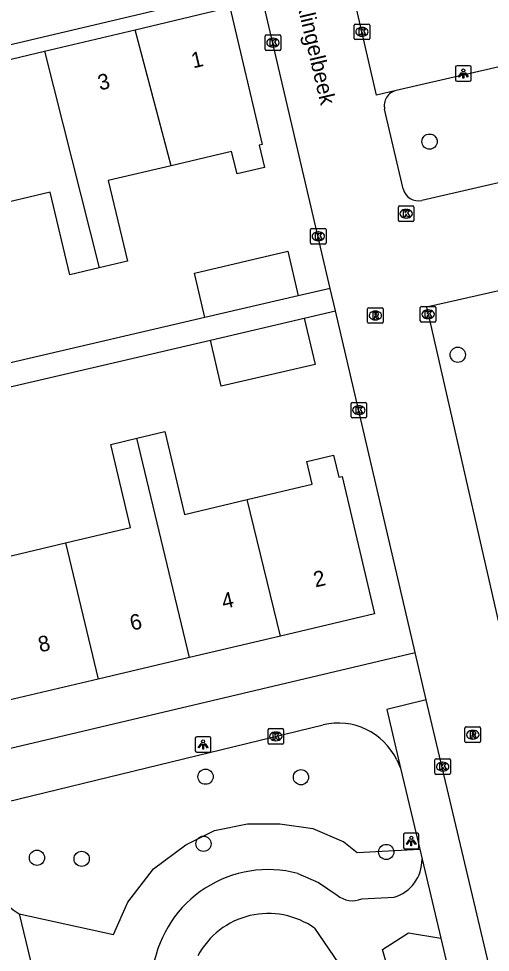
# Model space of a CAD drawing. Extents: x 158038 to 159242, y 380133 to 381214.
# Drawn here: x 158593.7 to 158624, y 380871.9 to 380931.8 of the extents above; entities that cross this region are included whole.
import ezdxf

# ---------------------------------------------------------------- set-up
doc = ezdxf.new("R2010")
doc.units = 0
for name, color, linetype in [('IMGEO_Boom', 7, 'Continuous'), ('IMGEO_Groenvoorziening', 7, 'Continuous'), ('IMGEO_Kolk', 7, 'Continuous'), ('IMGEO_Lichtpunt', 7, 'Continuous'), ('IMGEO_Openbare_ruimte_label', 7, 'Continuous'), ('IMGEO_Pand', 7, 'Continuous'), ('IMGEO_Pand_nummerreeks', 7, 'Continuous'), ('IMGEO_Parkeervlak_open', 7, 'Continuous'), ('IMGEO_Rijbaan_lokaal_open', 7, 'Continuous'), ('IMGEO_Rioolput', 7, 'Continuous'), ('IMGEO_Voetpad_open', 7, 'Continuous')]:
    doc.layers.add(name, color=color, linetype=linetype)

msp = doc.modelspace()

# ---------------------------------------------------------------- linework, layer by layer
at = {"layer": 'IMGEO_Boom'}
for centre in [(158620.07, 380923.942), (158621.881, 380910.258), (158605.697, 380883.162), (158611.819, 380883.126), (158605.563, 380878.854), (158594.875, 380877.958), (158597.744, 380877.89), (158617.293, 380878.329)]:
    msp.add_circle(centre, 0.489, dxfattribs=at)
at = {"layer": 'IMGEO_Groenvoorziening'}
msp.add_lwpolyline([(158593.741, 380874.351), (158599.779, 380873.025), (158600.707, 380875.11), (158602.348, 380877.236), (158604.425, 380878.783), (158606.259, 380879.701), (158608.384, 380880.136), (158610.46, 380880.136), (158612.585, 380879.846), (158614.565, 380878.976), (158615.436, 380878.301), (158619.439, 380878.508)], dxfattribs=at)
at = {"layer": 'IMGEO_Kolk'}
for p, q in [((158615.23, 380930.566), (158615.23, 380931.418)), ((158615.305, 380931.492), (158616.157, 380931.492)), ((158615.718, 380931.272), (158615.743, 380931.272)), ((158616.231, 380931.418), (158616.231, 380930.566)), ((158609.518, 380929.87), (158609.518, 380930.722)), ((158609.593, 380930.796), (158610.445, 380930.796)), ((158610.006, 380930.576), (158610.031, 380930.576)), ((158610.519, 380930.722), (158610.519, 380929.87)), ((158615.741, 380930.712), (158615.716, 380930.712)), ((158610.029, 380930.016), (158610.004, 380930.016)), ((158616.157, 380930.492), (158615.305, 380930.492)), ((158610.445, 380929.796), (158609.593, 380929.796)), ((158618.068, 380918.885), (158618.068, 380919.737)), ((158618.143, 380919.811), (158618.995, 380919.811)), ((158619.069, 380919.737), (158619.069, 380918.885)), ((158618.556, 380919.591), (158618.581, 380919.591)), ((158618.995, 380918.811), (158618.143, 380918.811)), ((158618.579, 380919.031), (158618.554, 380919.031)), ((158612.429, 380917.438), (158612.429, 380918.29)), ((158612.504, 380918.364), (158613.356, 380918.364)), ((158612.917, 380918.144), (158612.942, 380918.144)), ((158613.43, 380918.29), (158613.43, 380917.438)), ((158613.356, 380917.364), (158612.504, 380917.364)), ((158612.94, 380917.584), (158612.915, 380917.584)), ((158619.478, 380912.429), (158619.478, 380913.281)), ((158619.553, 380913.355), (158620.405, 380913.355)), ((158619.966, 380913.135), (158619.991, 380913.135)), ((158620.479, 380913.281), (158620.479, 380912.429)), ((158619.989, 380912.575), (158619.964, 380912.575)), ((158620.405, 380912.355), (158619.553, 380912.355)), ((158615.031, 380906.274), (158615.031, 380907.126)), ((158615.106, 380907.2), (158615.958, 380907.2)), ((158616.032, 380907.126), (158616.032, 380906.274)), ((158615.519, 380906.98), (158615.544, 380906.98)), ((158615.958, 380906.2), (158615.106, 380906.2)), ((158615.542, 380906.42), (158615.517, 380906.42)), ((158609.704, 380885.324), (158609.704, 380886.176)), ((158609.779, 380886.25), (158610.631, 380886.25)), ((158610.705, 380886.176), (158610.705, 380885.324)), ((158610.192, 380886.03), (158610.217, 380886.03)), ((158610.631, 380885.25), (158609.779, 380885.25)), ((158610.215, 380885.47), (158610.19, 380885.47)), ((158620.415, 380883.388), (158620.415, 380884.24)), ((158620.49, 380884.314), (158621.342, 380884.314)), ((158620.903, 380884.094), (158620.928, 380884.094)), ((158621.416, 380884.24), (158621.416, 380883.388)), ((158621.342, 380883.314), (158620.49, 380883.314)), ((158620.926, 380883.534), (158620.901, 380883.534))]:
    msp.add_line(p, q, dxfattribs=at)
for points in [[(158615.23, 380930.566), (158615.23, 380931.418)], [(158615.305, 380931.492), (158616.157, 380931.492)], [(158615.551, 380931.192), (158615.674, 380931.192), (158615.674, 380931.041), (158615.804, 380931.192), (158615.968, 380931.192), (158615.822, 380931.041), (158615.975, 380930.792), (158615.823, 380930.792), (158615.738, 380930.956), (158615.674, 380930.889), (158615.674, 380930.792), (158615.551, 380930.792), (158615.551, 380931.192)], [(158616.231, 380931.418), (158616.231, 380930.566)], [(158609.518, 380929.87), (158609.518, 380930.722)], [(158609.593, 380930.796), (158610.445, 380930.796)], [(158610.519, 380930.722), (158610.519, 380929.87)], [(158609.839, 380930.496), (158609.962, 380930.496), (158609.962, 380930.345), (158610.092, 380930.496), (158610.256, 380930.496), (158610.11, 380930.345), (158610.263, 380930.096), (158610.111, 380930.096), (158610.026, 380930.26), (158609.962, 380930.193), (158609.962, 380930.096), (158609.839, 380930.096), (158609.839, 380930.496)], [(158616.157, 380930.492), (158615.305, 380930.492)], [(158610.445, 380929.796), (158609.593, 380929.796)], [(158618.068, 380918.885), (158618.068, 380919.737)], [(158618.143, 380919.811), (158618.995, 380919.811)], [(158619.069, 380919.737), (158619.069, 380918.885)], [(158618.389, 380919.511), (158618.512, 380919.511), (158618.512, 380919.36), (158618.642, 380919.511), (158618.806, 380919.511), (158618.66, 380919.36), (158618.813, 380919.111), (158618.661, 380919.111), (158618.576, 380919.275), (158618.512, 380919.208), (158618.512, 380919.111), (158618.389, 380919.111), (158618.389, 380919.511)], [(158618.995, 380918.811), (158618.143, 380918.811)], [(158612.429, 380917.438), (158612.429, 380918.29)], [(158612.504, 380918.364), (158613.356, 380918.364)], [(158612.75, 380918.064), (158612.873, 380918.064), (158612.873, 380917.913), (158613.003, 380918.064), (158613.167, 380918.064), (158613.021, 380917.913), (158613.174, 380917.664), (158613.022, 380917.664), (158612.937, 380917.828), (158612.873, 380917.761), (158612.873, 380917.664), (158612.75, 380917.664), (158612.75, 380918.064)], [(158613.43, 380918.29), (158613.43, 380917.438)], [(158613.356, 380917.364), (158612.504, 380917.364)], [(158619.478, 380912.429), (158619.478, 380913.281)], [(158619.553, 380913.355), (158620.405, 380913.355)], [(158620.479, 380913.281), (158620.479, 380912.429)], [(158619.799, 380913.055), (158619.922, 380913.055), (158619.922, 380912.904), (158620.052, 380913.055), (158620.216, 380913.055), (158620.07, 380912.904), (158620.223, 380912.655), (158620.071, 380912.655), (158619.986, 380912.819), (158619.922, 380912.752), (158619.922, 380912.655), (158619.799, 380912.655), (158619.799, 380913.055)], [(158620.405, 380912.355), (158619.553, 380912.355)], [(158615.031, 380906.274), (158615.031, 380907.126)], [(158615.106, 380907.2), (158615.958, 380907.2)], [(158616.032, 380907.126), (158616.032, 380906.274)], [(158615.352, 380906.9), (158615.475, 380906.9), (158615.475, 380906.749), (158615.605, 380906.9), (158615.769, 380906.9), (158615.623, 380906.749), (158615.776, 380906.5), (158615.624, 380906.5), (158615.539, 380906.664), (158615.475, 380906.597), (158615.475, 380906.5), (158615.352, 380906.5), (158615.352, 380906.9)], [(158615.958, 380906.2), (158615.106, 380906.2)], [(158609.704, 380885.324), (158609.704, 380886.176)], [(158609.779, 380886.25), (158610.631, 380886.25)], [(158610.705, 380886.176), (158610.705, 380885.324)], [(158610.025, 380885.95), (158610.148, 380885.95), (158610.148, 380885.799), (158610.278, 380885.95), (158610.442, 380885.95), (158610.296, 380885.799), (158610.449, 380885.55), (158610.297, 380885.55), (158610.212, 380885.714), (158610.148, 380885.647), (158610.148, 380885.55), (158610.025, 380885.55), (158610.025, 380885.95)], [(158610.631, 380885.25), (158609.779, 380885.25)], [(158620.415, 380883.388), (158620.415, 380884.24)], [(158620.49, 380884.314), (158621.342, 380884.314)], [(158620.736, 380884.014), (158620.859, 380884.014), (158620.859, 380883.863), (158620.989, 380884.014), (158621.153, 380884.014), (158621.007, 380883.863), (158621.16, 380883.614), (158621.008, 380883.614), (158620.923, 380883.778), (158620.859, 380883.711), (158620.859, 380883.614), (158620.736, 380883.614), (158620.736, 380884.014)], [(158621.416, 380884.24), (158621.416, 380883.388)], [(158621.342, 380883.314), (158620.49, 380883.314)]]:
    msp.add_lwpolyline(points, dxfattribs=at)
for centre, start, end in [((158615.307, 380931.416), 91.55205, 178.44795), ((158615.307, 380931.416), 91.55205, 178.44795), ((158616.155, 380931.416), 1.55205, 88.44795), ((158616.155, 380931.416), 1.55205, 88.44795), ((158609.595, 380930.72), 91.55205, 178.44795), ((158609.595, 380930.72), 91.55205, 178.44795), ((158610.443, 380930.72), 1.55205, 88.44795), ((158610.443, 380930.72), 1.55205, 88.44795), ((158615.307, 380930.568), 181.55205, 268.44795), ((158615.307, 380930.568), 181.55205, 268.44795), ((158616.155, 380930.568), 271.55205, 358.44795), ((158616.155, 380930.568), 271.55205, 358.44795), ((158609.595, 380929.872), 181.55205, 268.44795), ((158609.595, 380929.872), 181.55205, 268.44795), ((158610.443, 380929.872), 271.55205, 358.44795), ((158610.443, 380929.872), 271.55205, 358.44795), ((158618.145, 380919.735), 91.55205, 178.44795), ((158618.145, 380919.735), 91.55205, 178.44795), ((158618.993, 380919.735), 1.55205, 88.44795), ((158618.993, 380919.735), 1.55205, 88.44795), ((158618.145, 380918.887), 181.55205, 268.44795), ((158618.145, 380918.887), 181.55205, 268.44795), ((158618.993, 380918.887), 271.55205, 358.44795), ((158618.993, 380918.887), 271.55205, 358.44795), ((158612.506, 380918.288), 91.55205, 178.44795), ((158612.506, 380918.288), 91.55205, 178.44795), ((158613.354, 380918.288), 1.55205, 88.44795), ((158613.354, 380918.288), 1.55205, 88.44795), ((158612.506, 380917.44), 181.55205, 268.44795), ((158612.506, 380917.44), 181.55205, 268.44795), ((158613.354, 380917.44), 271.55205, 358.44795), ((158613.354, 380917.44), 271.55205, 358.44795), ((158619.555, 380913.279), 91.55205, 178.44795), ((158619.555, 380913.279), 91.55205, 178.44795), ((158620.403, 380913.279), 1.55205, 88.44795), ((158620.403, 380913.279), 1.55205, 88.44795), ((158619.555, 380912.431), 181.55205, 268.44795), ((158619.555, 380912.431), 181.55205, 268.44795), ((158620.403, 380912.431), 271.55205, 358.44795), ((158620.403, 380912.431), 271.55205, 358.44795), ((158615.108, 380907.124), 91.55205, 178.44795), ((158615.108, 380907.124), 91.55205, 178.44795), ((158615.956, 380907.124), 1.55205, 88.44795), ((158615.956, 380907.124), 1.55205, 88.44795), ((158615.108, 380906.276), 181.55205, 268.44795), ((158615.108, 380906.276), 181.55205, 268.44795), ((158615.956, 380906.276), 271.55205, 358.44795), ((158615.956, 380906.276), 271.55205, 358.44795), ((158609.781, 380886.174), 91.55205, 178.44795), ((158609.781, 380886.174), 91.55205, 178.44795), ((158610.629, 380886.174), 1.55205, 88.44795), ((158610.629, 380886.174), 1.55205, 88.44795), ((158609.781, 380885.326), 181.55205, 268.44795), ((158609.781, 380885.326), 181.55205, 268.44795), ((158610.629, 380885.326), 271.55205, 358.44795), ((158610.629, 380885.326), 271.55205, 358.44795), ((158620.492, 380884.238), 91.55205, 178.44795), ((158620.492, 380884.238), 91.55205, 178.44795), ((158621.34, 380884.238), 1.55205, 88.44795), ((158621.34, 380884.238), 1.55205, 88.44795), ((158620.492, 380883.39), 181.55205, 268.44795), ((158620.492, 380883.39), 181.55205, 268.44795), ((158621.34, 380883.39), 271.55205, 358.44795), ((158621.34, 380883.39), 271.55205, 358.44795)]:
    msp.add_arc(centre, 0.0765, start, end, dxfattribs=at)
for centre, major_axis, ratio, start_param, end_param in [((158615.717, 380930.992), (-0.387, 0.002), 0.722429, 4.712389, 7.853982), ((158615.742, 380930.992), (-0.39, 0.002), 0.717154, 1.570796, 4.712389), ((158610.005, 380930.296), (-0.387, 0.002), 0.722429, 4.712389, 7.853982), ((158610.03, 380930.296), (-0.39, 0.002), 0.717154, 1.570796, 4.712389), ((158618.555, 380919.311), (-0.387, 0.002), 0.722429, 4.712389, 7.853982), ((158618.58, 380919.311), (-0.39, 0.002), 0.717154, 1.570796, 4.712389), ((158612.916, 380917.864), (-0.387, 0.002), 0.722429, 4.712389, 7.853982), ((158612.941, 380917.864), (-0.39, 0.002), 0.717154, 1.570796, 4.712389), ((158619.965, 380912.855), (-0.387, 0.002), 0.722429, 4.712389, 7.853982), ((158619.99, 380912.855), (-0.39, 0.002), 0.717154, 1.570796, 4.712389), ((158615.518, 380906.7), (-0.387, 0.002), 0.722429, 4.712389, 7.853982), ((158615.543, 380906.7), (-0.39, 0.002), 0.717154, 1.570796, 4.712389), ((158610.191, 380885.75), (-0.387, 0.002), 0.722429, 4.712389, 7.853982), ((158610.216, 380885.75), (-0.39, 0.002), 0.717154, 1.570796, 4.712389), ((158620.902, 380883.814), (-0.387, 0.002), 0.722429, 4.712389, 7.853982), ((158620.927, 380883.814), (-0.39, 0.002), 0.717154, 1.570796, 4.712389)]:
    msp.add_ellipse(centre, major_axis=major_axis, ratio=ratio, start_param=start_param, end_param=end_param, dxfattribs=at)
at = {"layer": 'IMGEO_Lichtpunt'}
for p, q in [((158621.741, 380928.715), (158621.741, 380927.908)), ((158621.741, 380928.715), (158621.741, 380927.908)), ((158622.643, 380928.81), (158621.835, 380928.81)), ((158622.643, 380928.81), (158621.835, 380928.81)), ((158622.737, 380927.908), (158622.737, 380928.715)), ((158622.737, 380927.908), (158622.737, 380928.715)), ((158621.835, 380927.814), (158622.643, 380927.814)), ((158621.835, 380927.814), (158622.643, 380927.814)), ((158605.039, 380885.631), (158605.039, 380884.824)), ((158605.039, 380885.631), (158605.039, 380884.824)), ((158605.941, 380885.726), (158605.133, 380885.726)), ((158605.941, 380885.726), (158605.133, 380885.726)), ((158606.035, 380884.824), (158606.035, 380885.631)), ((158606.035, 380884.824), (158606.035, 380885.631)), ((158605.133, 380884.73), (158605.941, 380884.73)), ((158605.133, 380884.73), (158605.941, 380884.73)), ((158618.397, 380879.437), (158618.397, 380878.63)), ((158618.397, 380879.437), (158618.397, 380878.63)), ((158619.299, 380879.532), (158618.491, 380879.532)), ((158619.299, 380879.532), (158618.491, 380879.532)), ((158619.393, 380878.63), (158619.393, 380879.437)), ((158619.393, 380878.63), (158619.393, 380879.437)), ((158618.491, 380878.536), (158619.299, 380878.536)), ((158618.491, 380878.536), (158619.299, 380878.536))]:
    msp.add_line(p, q, dxfattribs=at)
for points in [[(158622.115, 380928.379), (158622.154, 380928.351), (158621.966, 380928.089), (158621.928, 380928.116), (158622.115, 380928.379)], [(158622.217, 380928.331), (158622.264, 380928.331), (158622.264, 380928.009), (158622.217, 380928.009), (158622.217, 380928.331)], [(158622.327, 380928.351), (158622.365, 380928.378), (158622.552, 380928.116), (158622.513, 380928.088), (158622.327, 380928.351)], [(158605.413, 380885.295), (158605.452, 380885.267), (158605.264, 380885.005), (158605.226, 380885.032), (158605.413, 380885.295)], [(158605.515, 380885.247), (158605.562, 380885.247), (158605.562, 380884.925), (158605.515, 380884.925), (158605.515, 380885.247)], [(158605.625, 380885.267), (158605.663, 380885.294), (158605.85, 380885.032), (158605.811, 380885.004), (158605.625, 380885.267)], [(158618.771, 380879.101), (158618.81, 380879.073), (158618.622, 380878.811), (158618.584, 380878.838), (158618.771, 380879.101)], [(158618.873, 380879.053), (158618.92, 380879.053), (158618.92, 380878.731), (158618.873, 380878.731), (158618.873, 380879.053)], [(158618.983, 380879.073), (158619.021, 380879.1), (158619.208, 380878.838), (158619.169, 380878.81), (158618.983, 380879.073)]]:
    msp.add_lwpolyline(points, dxfattribs=at)
for centre in [(158622.24, 380928.513), (158605.538, 380885.429), (158618.896, 380879.235)]:
    msp.add_circle(centre, 0.0994, dxfattribs=at)
for centre, start, end in [((158621.835, 380928.715), 90, 180), ((158621.835, 380928.715), 90, 180), ((158622.643, 380928.715), 0, 90), ((158622.643, 380928.715), 0, 90), ((158621.835, 380927.908), 180, 270), ((158621.835, 380927.908), 180, 270), ((158622.643, 380927.908), 270, 0), ((158622.643, 380927.908), 270, 360), ((158605.133, 380885.631), 90, 180), ((158605.133, 380885.631), 90, 180), ((158605.941, 380885.631), 0, 90), ((158605.941, 380885.631), 0, 90), ((158605.133, 380884.824), 180, 270), ((158605.133, 380884.824), 180, 270), ((158605.941, 380884.824), 270, 0), ((158605.941, 380884.824), 270, 360), ((158618.491, 380879.437), 90, 180), ((158618.491, 380879.437), 90, 180), ((158619.299, 380879.437), 0, 90), ((158619.299, 380879.437), 0, 90), ((158618.491, 380878.63), 180, 270), ((158618.491, 380878.63), 180, 270), ((158619.299, 380878.63), 270, 0), ((158619.299, 380878.63), 270, 360)]:
    msp.add_arc(centre, 0.0946, start, end, dxfattribs=at)
at = {"layer": 'IMGEO_Pand'}
for points in [[(158601.187, 380931.13), (158607.243, 380932.567), (158609.334, 380923.755), (158609.133, 380923.707), (158609.47, 380922.285), (158607.714, 380921.869), (158607.37, 380923.318), (158603.478, 380922.395)], [(158595.363, 380929.749), (158601.187, 380931.13)], [(158603.478, 380922.395), (158601.187, 380931.13)], [(158589.539, 380928.367), (158595.363, 380929.749)], [(158595.363, 380929.749), (158598.861, 380915.842)], [(158603.478, 380922.395), (158599.451, 380921.439), (158600.676, 380916.273), (158598.861, 380915.842)], [(158598.861, 380915.842), (158596.984, 380915.397), (158595.727, 380920.696), (158591.746, 380919.752)], [(158605.649, 380912.643), (158604.982, 380915.505), (158610.975, 380916.902), (158611.642, 380914.04)], [(158611.642, 380914.04), (158605.649, 380912.643)], [(158606.012, 380911.202), (158612.032, 380912.606)], [(158612.032, 380912.606), (158612.724, 380909.634), (158606.705, 380908.23), (158606.012, 380911.202)], [(158596.715, 380898.174), (158600.881, 380899.157), (158599.619, 380904.504), (158601.292, 380904.898)], [(158601.292, 380904.898), (158603.088, 380905.322), (158604.342, 380900.006), (158608.369, 380900.956)], [(158604.659, 380890.811), (158601.292, 380904.898)], [(158608.369, 380900.956), (158612.539, 380901.94), (158612.193, 380903.407), (158613.905, 380903.811), (158614.241, 380902.388), (158614.461, 380902.44), (158616.543, 380893.615), (158610.495, 380892.188)], [(158589.636, 380902.133), (158591.507, 380902.574), (158592.765, 380897.242), (158596.715, 380898.174)], [(158610.495, 380892.188), (158608.369, 380900.956)], [(158596.715, 380898.174), (158598.812, 380889.432)], [(158610.495, 380892.188), (158604.659, 380890.811)], [(158604.659, 380890.811), (158598.812, 380889.432)], [(158598.812, 380889.432), (158592.977, 380888.055)]]:
    msp.add_lwpolyline(points, dxfattribs=at)
at = {"layer": 'IMGEO_Parkeervlak_open'}
for points in [[(158618.212, 380883.713), (158619.439, 380878.508)], [(158619.439, 380878.508), (158619.591, 380877.865)], [(158620.785, 380872.799), (158624.66, 380856.358)]]:
    msp.add_lwpolyline(points, dxfattribs=at)
at = {"layer": 'IMGEO_Rijbaan_lokaal_open'}
for points in [[(158617.939, 380927.225), (158616.664, 380926.933), (158611.56, 380949.112), (158621.907, 380951.571), (158627.097, 380929.324), (158625.848, 380929.038)], [(158613.692, 380914.518), (158609.162, 380933.95)], [(158618.381, 380920.91), (158617.188, 380926.023)], [(158675.929, 380925.769), (158636.891, 380916.763), (158636.843, 380917.154), (158619.873, 380913.305), (158620.128, 380912.212), (158625.512, 380888.677), (158633.627, 380853.786), (158633.666, 380853.62)], [(158627.477, 380921.973), (158619.578, 380920.163)], [(158614.029, 380913.072), (158613.692, 380914.518)], [(158619.145, 380891.13), (158614.029, 380913.072)], [(158619.862, 380888.097), (158619.145, 380891.13)], [(158628.171, 380852.931), (158619.862, 380888.097)]]:
    msp.add_lwpolyline(points, dxfattribs=at)
for centre, radius, start, end in [((158618.162, 380926.25), 1, 102.9041, 193.10227), ((158619.354, 380921.136), 0.999, 193.09654, 282.97017)]:
    msp.add_arc(centre, radius, start, end, dxfattribs=at)
at = {"layer": 'IMGEO_Rioolput'}
for p, q in [((158616.093, 380912.352), (158616.093, 380913.204)), ((158616.168, 380913.278), (158617.02, 380913.278)), ((158617.094, 380913.204), (158617.094, 380912.352)), ((158616.581, 380913.058), (158616.606, 380913.058)), ((158617.02, 380912.278), (158616.168, 380912.278)), ((158616.604, 380912.498), (158616.579, 380912.498)), ((158622.344, 380885.432), (158622.344, 380886.284)), ((158622.419, 380886.358), (158623.271, 380886.358)), ((158623.345, 380886.284), (158623.345, 380885.432)), ((158622.855, 380885.578), (158622.83, 380885.578)), ((158622.832, 380886.138), (158622.857, 380886.138)), ((158623.271, 380885.358), (158622.419, 380885.358))]:
    msp.add_line(p, q, dxfattribs=at)
for points in [[(158616.093, 380912.352), (158616.093, 380913.204)], [(158616.168, 380913.278), (158617.02, 380913.278)], [(158617.094, 380913.204), (158617.094, 380912.352)], [(158616.682, 380912.976), (158616.43, 380912.978), (158616.43, 380912.578)], [(158616.43, 380912.578), (158616.554, 380912.578), (158616.554, 380912.74), (158616.565, 380912.74)], [(158616.608, 380912.897), (158616.554, 380912.897), (158616.554, 380912.816)], [(158616.554, 380912.816), (158616.606, 380912.816)], [(158616.612, 380912.711), (158616.683, 380912.578), (158616.823, 380912.578), (158616.758, 380912.704)], [(158617.02, 380912.278), (158616.168, 380912.278)], [(158622.344, 380885.432), (158622.344, 380886.284)], [(158622.419, 380886.358), (158623.271, 380886.358)], [(158623.345, 380886.284), (158623.345, 380885.432)], [(158622.933, 380886.056), (158622.681, 380886.058), (158622.681, 380885.658)], [(158622.681, 380885.658), (158622.805, 380885.658), (158622.805, 380885.82), (158622.816, 380885.82)], [(158622.859, 380885.977), (158622.805, 380885.977), (158622.805, 380885.896)], [(158622.805, 380885.896), (158622.857, 380885.896)], [(158622.863, 380885.791), (158622.934, 380885.658), (158623.074, 380885.658), (158623.009, 380885.784)], [(158623.271, 380885.358), (158622.419, 380885.358)]]:
    msp.add_lwpolyline(points, dxfattribs=at)
for centre, radius, start, end in [((158616.17, 380913.202), 0.0765, 91.55205, 178.44795), ((158616.17, 380913.202), 0.0765, 91.55205, 178.44795), ((158617.018, 380913.202), 0.0765, 1.55205, 88.44795), ((158617.018, 380913.202), 0.0765, 1.55205, 88.44795), ((158616.564, 380912.687), 0.0533, 26.02933, 88.69889), ((158616.59, 380913.005), 0.19, 274.7715, 282.96867), ((158616.614, 380912.801), 0.0964, 77.00612, 93.18647), ((158616.628, 380912.858), 0.0378, 276.66336, 79.67722), ((158616.681, 380912.866), 0.109, 350.36119, 89.41601), ((158616.679, 380912.866), 0.112, 277.58423, 350.98172), ((158616.663, 380912.651), 0.108, 29.51342, 73.79051), ((158616.17, 380912.354), 0.0765, 181.55205, 268.44795), ((158616.17, 380912.354), 0.0765, 181.55205, 268.44795), ((158617.018, 380912.354), 0.0765, 271.55205, 358.44795), ((158617.018, 380912.354), 0.0765, 271.55205, 358.44795), ((158622.421, 380886.282), 0.0765, 91.55205, 178.44795), ((158622.421, 380886.282), 0.0765, 91.55205, 178.44795), ((158623.269, 380886.282), 0.0765, 1.55205, 88.44795), ((158623.269, 380886.282), 0.0765, 1.55205, 88.44795), ((158622.815, 380885.767), 0.0533, 26.02933, 88.69889), ((158622.841, 380886.085), 0.19, 274.7715, 282.96867), ((158622.865, 380885.881), 0.0964, 77.00612, 93.18647), ((158622.879, 380885.938), 0.0378, 276.66336, 79.67722), ((158622.932, 380885.946), 0.109, 350.36119, 89.41601), ((158622.93, 380885.946), 0.112, 277.58423, 350.98172), ((158622.914, 380885.731), 0.108, 29.51342, 73.79051), ((158622.421, 380885.434), 0.0765, 181.55205, 268.44795), ((158622.421, 380885.434), 0.0765, 181.55205, 268.44795), ((158623.269, 380885.434), 0.0765, 271.55205, 358.44795), ((158623.269, 380885.434), 0.0765, 271.55205, 358.44795)]:
    msp.add_arc(centre, radius, start, end, dxfattribs=at)
for centre, major_axis, ratio, start_param, end_param in [((158616.58, 380912.778), (-0.387, 0.002), 0.722429, 4.712389, 7.853982), ((158616.605, 380912.778), (-0.39, 0.002), 0.717154, 1.570796, 4.712389), ((158622.831, 380885.858), (-0.387, 0.002), 0.722429, 4.712389, 7.853982), ((158622.856, 380885.858), (-0.39, 0.002), 0.717154, 1.570796, 4.712389)]:
    msp.add_ellipse(centre, major_axis=major_axis, ratio=ratio, start_param=start_param, end_param=end_param, dxfattribs=at)
at = {"layer": 'IMGEO_Voetpad_open'}
for points in [[(158609.162, 380933.95), (158548.439, 380919.601)], [(158625.848, 380929.038), (158617.939, 380927.225)], [(158613.692, 380914.518), (158611.642, 380914.04)], [(158605.649, 380912.643), (158581.798, 380907.083), (158564.442, 380903.037)], [(158612.032, 380912.606), (158614.029, 380913.072)], [(158549.679, 380887.047), (158547.216, 380897.489), (158556.488, 380899.652), (158606.012, 380911.202)], [(158552.436, 380875.363), (158619.145, 380891.13)], [(158619.862, 380888.097), (158617.324, 380887.48), (158618.212, 380883.713)], [(158592.127, 380881.349), (158613.244, 380886.487)], [(158617.961, 380884.242), (158618.212, 380883.713)], [(158592.127, 380881.349), (158591.9, 380880.966), (158591.708, 380880.565), (158591.553, 380880.148), (158591.436, 380879.719), (158591.358, 380879.281), (158591.318, 380878.838), (158591.319, 380878.394), (158591.36, 380877.951), (158591.439, 380877.513), (158591.558, 380877.084), (158591.714, 380876.668), (158591.907, 380876.267), (158592.135, 380875.885), (158592.397, 380875.525), (158592.689, 380875.19), (158593.01, 380874.882), (158593.357, 380874.604), (158593.728, 380874.359), (158593.741, 380874.351)], [(158619.591, 380877.865), (158620.785, 380872.799)], [(158611.616, 380876.953), (158612.936, 380876.365), (158614.137, 380875.56)], [(158615.723, 380875.312), (158617.793, 380875.419)], [(158593.741, 380874.351), (158594.592, 380870.793)], [(158612.694, 380873.432), (158614.525, 380870.733), (158616.22, 380862.537)], [(158617.687, 380869.81), (158617.056, 380872.057), (158618.723, 380873.13), (158620.785, 380872.799)]]:
    msp.add_lwpolyline(points, dxfattribs=at)
for centre, radius, start, end in [((158614.224, 380882.468), 4.137, 25.39842, 103.69847), ((158617.058, 380877.843), 2.534, 286.87466, 0.48778), ((158609.729, 380869.705), 7.489, 75.40484, 170.09999), ((158615.14, 380876.776), 1.576, 230.5033, 291.72216), ((158609.726, 380869.251), 5.127, 54.63385, 152.02435)]:
    msp.add_arc(centre, radius, start, end, dxfattribs=at)

# ---------------------------------------------------------------- texts
at = {"layer": 'IMGEO_Openbare_ruimte_label'}
msp.add_text('Klingelbeek', height=1, rotation=283.17493, dxfattribs=at).set_placement((158611.514, 380932.963))
at = {"layer": 'IMGEO_Pand_nummerreeks'}
for s, rotation, p in [('1', 13.34451, (158604.903, 380928.641)), ('3', 13.34451, (158598.912, 380927.22)), ('2', 13.27531, (158612.748, 380895.31)), ('4', 13.27531, (158606.859, 380893.92)), ('6', 13.27531, (158600.967, 380892.53)), ('8', 13.27531, (158595.08, 380891.141))]:
    msp.add_text(s, height=1, rotation=rotation, dxfattribs=at).set_placement(p)

doc.saveas('drawing.dxf')
